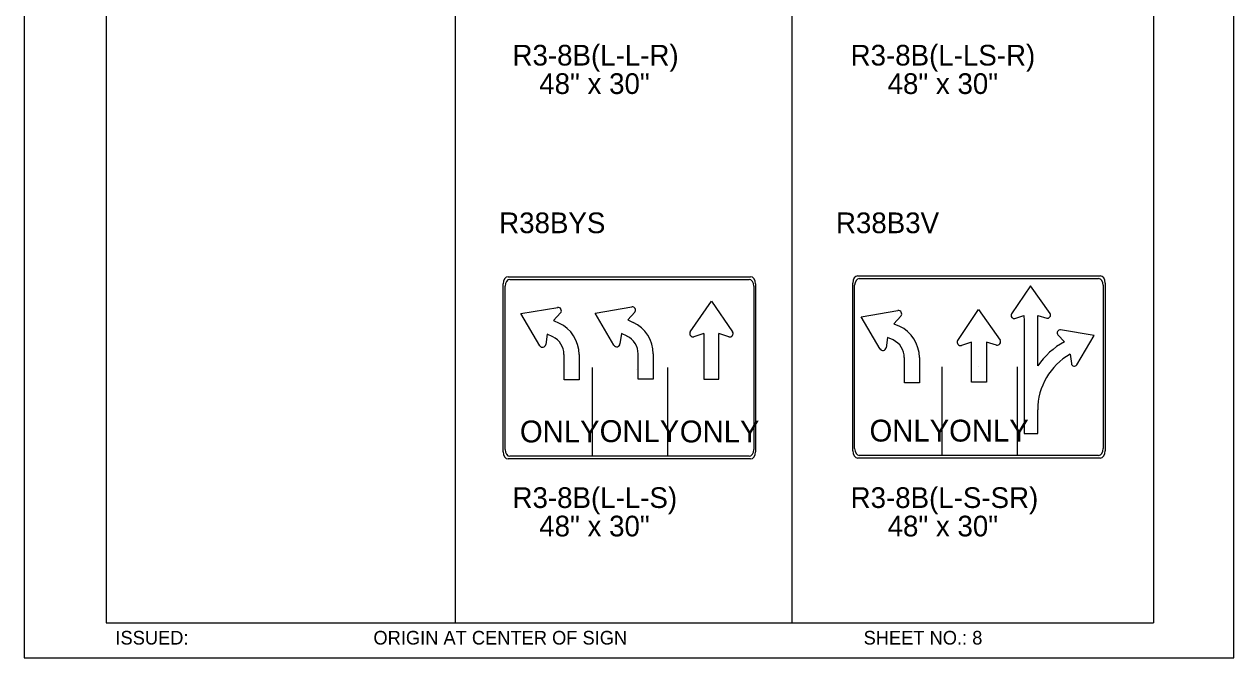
# Model space of a CAD drawing. Extents: x -5299 to 22597, y -19549 to -1808.
# Drawn here: x -4475 to -3774, y -4545 to -4177 of the extents above; entities that cross this region are included whole.
import ezdxf

# ---------------------------------------------------------------- set-up
doc = ezdxf.new("R2010")
doc.units = 0
for name, color, linetype in [('Level 1', 7, 'Continuous'), ('Level 2', 7, 'Continuous'), ('Level 3', 7, 'Continuous'), ('Level 63', 7, 'Continuous')]:
    doc.layers.add(name, color=color, linetype=linetype)

msp = doc.modelspace()

# ---------------------------------------------------------------- linework, layer by layer
at = {"layer": 'Level 1'}
for p, q in [((-4427.57, -3724.36), (-4427.57, -4524.36)), ((-4225.23, -3724.36), (-4225.23, -4524.36)), ((-4030.11, -3724.36), (-4030.11, -4524.36)), ((-3820.56, -3724.36), (-3820.56, -4524.36)), ((-4193.7, -4325.18), (-4054.99, -4325.18)), ((-3991.07, -4324.69), (-3852.36, -4324.69)), ((-4196.4, -4423.79), (-4196.4, -4329.09)), ((-4052.28, -4329.09), (-4052.28, -4423.79)), ((-3993.78, -4423.3), (-3993.78, -4328.6)), ((-3891.89, -4328.92), (-3902.87, -4345.22)), ((-3880.5, -4344.98), (-3891.89, -4328.92)), ((-3849.66, -4328.6), (-3849.66, -4423.3)), ((-4089.11, -4355.59), (-4076.79, -4337.78)), ((-4076.79, -4337.78), (-4064.5, -4355.56)), ((-4187.21, -4345.03), (-4165.9, -4341.4)), ((-4176.28, -4363.72), (-4187.21, -4345.03)), ((-4164.23, -4344.58), (-4168.3, -4349.05)), ((-4144.23, -4344.69), (-4122.91, -4341.06)), ((-4133.29, -4363.38), (-4144.23, -4344.69)), ((-4121.24, -4344.24), (-4125.31, -4348.7)), ((-3989.97, -4346.84), (-3968.66, -4343.22)), ((-3966.98, -4346.4), (-3971.05, -4350.86)), ((-3934.07, -4360.63), (-3921.99, -4342.7)), ((-3921.99, -4342.7), (-3909.46, -4360.36)), ((-3900.86, -4347.8), (-3895.64, -4346.1)), ((-3895.64, -4346.1), (-3895.62, -4349.27)), ((-3887.68, -4349.3), (-3887.7, -4346.01)), ((-3887.7, -4346.01), (-3882.46, -4347.6)), ((-4168.3, -4349.05), (-4165.12, -4350.5)), ((-4125.31, -4348.7), (-4122.13, -4350.15)), ((-3979.03, -4365.53), (-3989.97, -4346.84)), ((-3971.05, -4350.86), (-3967.87, -4352.31)), ((-3895.59, -4349.27), (-3895.59, -4414.57)), ((-3887.68, -4375.29), (-3887.68, -4349.3)), ((-4171.98, -4356.97), (-4172.77, -4362.94)), ((-4168.69, -4358.48), (-4171.98, -4356.97)), ((-4129, -4356.63), (-4129.78, -4362.6)), ((-4125.7, -4358.13), (-4129, -4356.63)), ((-4081.14, -4356.62), (-4086.92, -4358.44)), ((-4081.14, -4356.62), (-4081.14, -4383.07)), ((-4072.44, -4383.07), (-4072.44, -4356.62)), ((-4066.68, -4358.43), (-4072.44, -4356.62)), ((-3974.74, -4358.78), (-3975.52, -4364.75)), ((-3971.44, -4360.29), (-3974.74, -4358.78)), ((-3875.95, -4357.31), (-3872.25, -4361.37)), ((-3855.06, -4357.72), (-3874.43, -4354.42)), ((-3865, -4374.71), (-3855.06, -4357.72)), ((-3926.12, -4361.59), (-3931.86, -4363.46)), ((-3926.11, -4365.08), (-3926.12, -4361.59)), ((-3926.07, -4384.71), (-3926.07, -4365.08)), ((-3911.62, -4363.24), (-3917.39, -4361.49)), ((-3917.39, -4361.49), (-3917.37, -4365.11)), ((-3917.37, -4365.11), (-3917.37, -4384.71)), ((-4162.22, -4383.41), (-4162.22, -4368.63)), ((-4153.52, -4368.68), (-4153.52, -4383.41)), ((-4119.23, -4383.07), (-4119.23, -4368.29)), ((-4110.53, -4368.34), (-4110.53, -4383.07)), ((-3964.97, -4385.22), (-3964.97, -4370.44)), ((-3956.27, -4370.5), (-3956.27, -4385.22)), ((-3868.9, -4368.57), (-3868.19, -4374)), ((-4145.69, -4427.5), (-4145.69, -4376.34)), ((-4120.32, -4377.39), (-4120.32, -4377.39)), ((-4102.11, -4427.5), (-4102.11, -4376.34)), ((-3943.07, -4427.01), (-3943.07, -4375.85)), ((-3921.72, -4375.95), (-3921.72, -4375.95)), ((-3899.49, -4427.01), (-3899.49, -4375.85)), ((-4153.52, -4383.41), (-4162.22, -4383.41)), ((-4110.53, -4383.07), (-4119.23, -4383.07)), ((-4081.14, -4383.07), (-4072.44, -4383.07)), ((-3956.27, -4385.22), (-3964.97, -4385.22)), ((-3917.37, -4384.71), (-3926.07, -4384.71)), ((-3887.68, -4414.57), (-3887.68, -4400.76)), ((-3895.59, -4414.57), (-3887.68, -4414.57)), ((-4054.99, -4427.7), (-4193.7, -4427.7)), ((-3852.36, -4427.21), (-3991.07, -4427.21)), ((-4427.57, -4524.36), (-3820.56, -4524.36))]:
    msp.add_line(p, q, dxfattribs=at)
for centre, radius, start, end in [((-4165.69, -4343.3), 1.93, 318.67704, 97.1175), ((-4122.7, -4342.96), 1.93, 318.67704, 97.1175), ((-3968.44, -4345.11), 1.93, 318.67704, 97.1175), ((-3901.38, -4346.11), 1.75, 148.5743, 287.01476), ((-3881.99, -4345.89), 1.76, 253.93011, 32.50327), ((-4173.49, -4368.65), 20, 359.98073, 65.33036), ((-4130.51, -4368.31), 20, 359.98073, 65.33036), ((-3976.25, -4370.46), 20, 359.98073, 65.33036), ((-4173.52, -4368.68), 11.28, 0.09236, 64.73623), ((-4130.54, -4368.34), 11.28, 0.09236, 64.73623), ((-4087.45, -4356.58), 1.93, 148.18853, 286.76169), ((-4066.13, -4356.56), 1.93, 253.67704, 32.1175), ((-3976.28, -4370.49), 11.28, 0.09236, 64.73623), ((-3911.11, -4361.37), 1.93, 253.93011, 32.50327), ((-3874.62, -4356.15), 1.75, 82.8825, 221.32296), ((-4174.68, -4362.63), 1.93, 213.18853, 351.76169), ((-4131.69, -4362.29), 1.93, 213.18853, 351.76169), ((-3977.43, -4364.45), 1.93, 213.18853, 351.76169), ((-3932.43, -4361.6), 1.93, 148.5743, 287.01476), ((-3850.7, -4400.76), 44.9, 118.68229, 145.43961), ((-3850.7, -4400.76), 36.98, 119.48705, 180), ((-3866.45, -4373.72), 1.76, 188.23831, 326.81147)]:
    msp.add_arc(centre, radius, start, end, dxfattribs=at)
for centre, major_axis, start_param, end_param in [((-4193.7, -4329.09), (0, -3.91), 3.141593, 4.712389), ((-4054.99, -4329.09), (0, 3.91), 4.712389, 6.283185), ((-3991.07, -4328.6), (0, -3.91), 3.141593, 4.712389), ((-3852.36, -4328.6), (0, 3.91), 4.712389, 6.283185), ((-3991.07, -4423.3), (0, -3.91), 4.712389, 6.283185), ((-3852.36, -4423.3), (0, 3.91), 3.141593, 4.712389), ((-4193.7, -4423.79), (0, -3.91), 4.712389, 6.283185), ((-4054.99, -4423.79), (0, 3.91), 3.141593, 4.712389)]:
    msp.add_ellipse(centre, major_axis=major_axis, ratio=0.692308, start_param=start_param, end_param=end_param, dxfattribs=at)
at = {"layer": 'Level 3'}
for p, q in [((-4194.56, -4323.61), (-4054.12, -4323.61)), ((-3991.94, -4323.12), (-3851.5, -4323.12)), ((-4197.49, -4425.05), (-4197.49, -4327.84)), ((-4051.19, -4327.84), (-4051.19, -4425.05)), ((-3994.87, -4424.55), (-3994.87, -4327.35)), ((-3848.57, -4327.35), (-3848.57, -4424.55)), ((-4054.12, -4429.27), (-4194.56, -4429.27)), ((-3851.5, -4428.78), (-3991.94, -4428.78))]:
    msp.add_line(p, q, dxfattribs=at)
for centre, major_axis, start_param, end_param in [((-4194.56, -4327.84), (0, -4.23), 3.141593, 4.712389), ((-4054.12, -4327.84), (0, 4.23), 4.712389, 6.283185), ((-3991.94, -4327.35), (0, -4.23), 3.141593, 4.712389), ((-3851.5, -4327.35), (0, 4.23), 4.712389, 6.283185), ((-4194.56, -4425.05), (0, -4.23), 4.712389, 6.283185), ((-4054.12, -4425.05), (0, 4.23), 3.141593, 4.712389), ((-3991.94, -4424.55), (0, -4.23), 4.712389, 6.283185), ((-3851.5, -4424.55), (0, 4.23), 3.141593, 4.712389)]:
    msp.add_ellipse(centre, major_axis=major_axis, ratio=0.692308, start_param=start_param, end_param=end_param, dxfattribs=at)
at = {"layer": 'Level 63'}
msp.add_lwpolyline([(-4475.08, -4544.55), (-3774.03, -4544.55), (-3774.03, -3692.17), (-4475.08, -3692.17)], close=True, dxfattribs=at)

# ---------------------------------------------------------------- texts
at = {"layer": 'Level 1'}
for p in [(-4187.78, -4419.67), (-4141.57, -4419.49), (-4095.1, -4419.68), (-3985.15, -4419.18), (-3939.03, -4419.19)]:
    msp.add_text('ONLY', height=12.679, dxfattribs=at).set_placement(p)
at = {"layer": 'Level 2'}
for s, p in [('R38BYS', (-4199.8, -4298.38)), ('R38B3V', (-4004.62, -4298.38))]:
    msp.add_text(s, height=12, dxfattribs=at).set_placement(p)
at = {"layer": 'Level 3'}
for s, height, p in [('R3-8B(L-L-R)', 12, (-4192.07, -4201.2)), ('R3-8B(L-LS-R)', 12, (-3996.13, -4201.2)), ('48" x 30"', 12, (-4176.58, -4217.68)), ('48" x 30"', 12, (-3974.69, -4217.68)), ('R3-8B(L-L-S)', 12, (-4192.07, -4457.68)), ('R3-8B(L-S-SR)', 12, (-3996.13, -4457.68)), ('48" x 30"', 12, (-4176.58, -4474.17)), ('48" x 30"', 12, (-3974.69, -4474.17)), ('ISSUED:', 7.918, (-4422.21, -4536.85)), ('ORIGIN AT CENTER OF SIGN', 7.9181, (-4272.68, -4536.85)), ('SHEET NO.: 8', 7.918, (-3988.59, -4536.85))]:
    msp.add_text(s, height=height, dxfattribs=at).set_placement(p)

doc.saveas('drawing.dxf')
